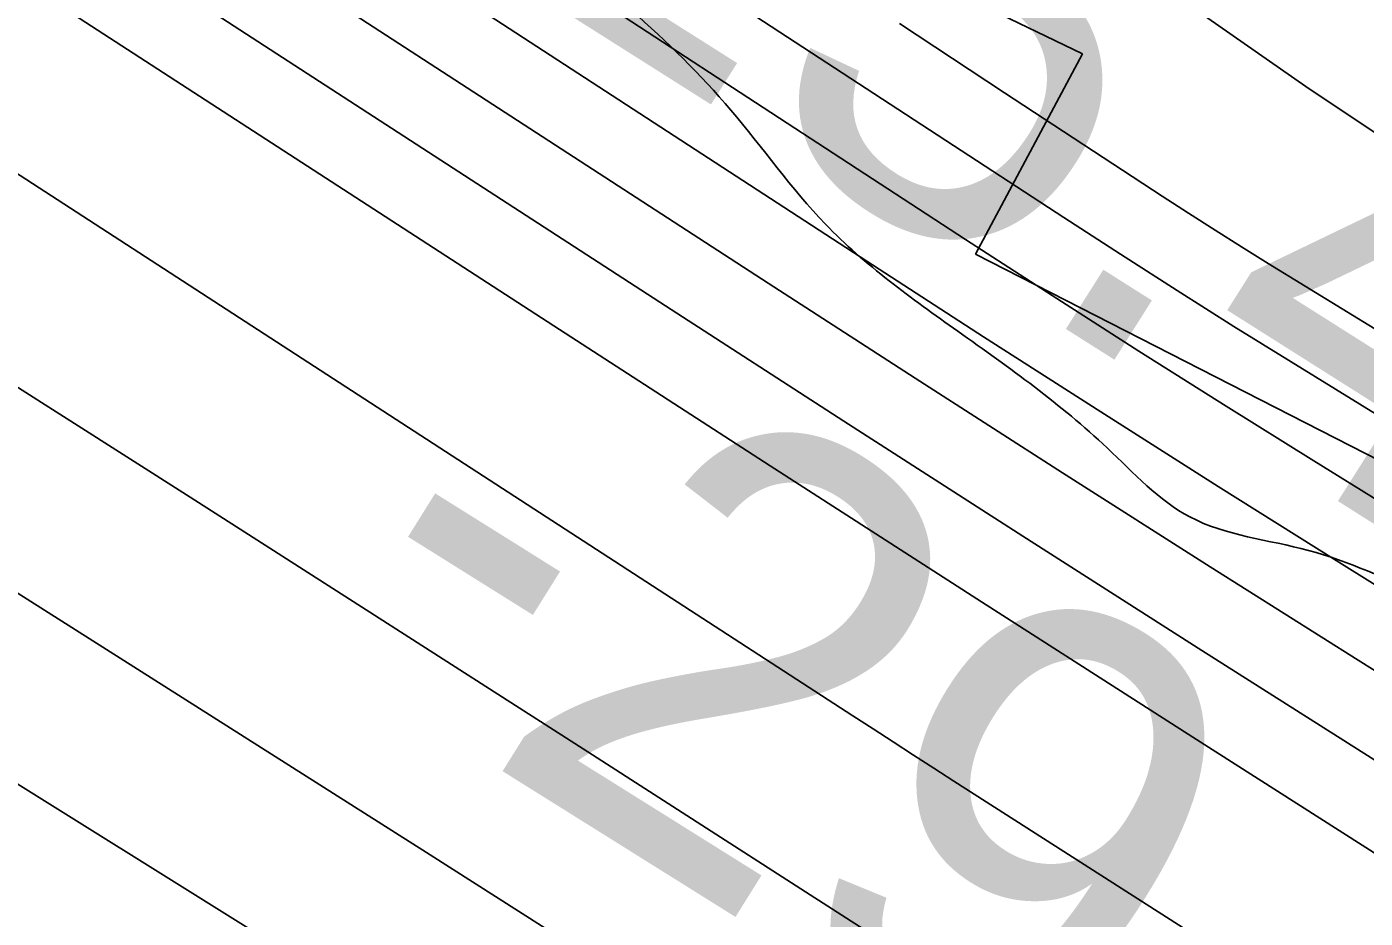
# Model space of a CAD drawing. Extents: x 3355677 to 3393573, y 612928 to 638357.
# Drawn here: x 3374309 to 3374507.9, y 621784.9 to 621917.3 of the extents above; entities that cross this region are included whole.
import ezdxf

# ---------------------------------------------------------------- set-up
doc = ezdxf.new("R2010")
doc.units = 0
for name, color, linetype in [('V-RIVR-EDGE', 7, 'Continuous'), ('V-RIVR-RANG', 7, 'Continuous'), ('V-RRAP-RVMT', 7, 'Continuous'), ('V-TOPO-DPTH', 7, 'Continuous'), ('V-TOPO-MAJR', 7, 'Continuous'), ('V-TOPO-MINR', 7, 'Continuous'), ('V-TOPO-WATR', 7, 'Continuous')]:
    doc.layers.add(name, color=color, linetype=linetype)

msp = doc.modelspace()

# ---------------------------------------------------------------- linework, layer by layer
at = {"layer": 'V-RIVR-EDGE'}
msp.add_spline([(3374801.34, 621657.65), (3374790.44, 621667.19), (3374785.88, 621673.9), (3374775.32, 621679.91), (3374766.52, 621684.51), (3374761.6, 621688.05), (3374753.51, 621696.88), (3374744.73, 621705.36), (3374734.88, 621712.43), (3374717.99, 621722.34), (3374695.81, 621732.96), (3374681.03, 621738.64), (3374660.62, 621752.08), (3374634.94, 621767.65), (3374613.82, 621777.57), (3374600.1, 621786.76), (3374579.35, 621803.73), (3374560.01, 621818.93), (3374552.62, 621822.12), (3374536.77, 621825.68), (3374516.7, 621832.78), (3374499.45, 621839.52), (3374481.84, 621844.49), (3374469.54, 621854.74), (3374447.38, 621872.06), (3374427.69, 621887.97), (3374413.63, 621904.92), (3374398.87, 621919.75), (3374389.37, 621926.47), (3374378.46, 621930.02), (3374368.61, 621937.09), (3374355.6, 621950.52), (3374346.12, 621961.11), (3374330.98, 621968.9), (3374322.55, 621978.79), (3374313.76, 621986.91), (3374297.58, 621999.29), (3374283.51, 622008.84), (3374275.76, 622010.62), (3374269.07, 622012.4), (3374264.5, 622016.99), (3374257.47, 622024.76), (3374249.74, 622030.77), (3374242.7, 622036.07), (3374230.75, 622045.26), (3374226.53, 622051.97), (3374220.2, 622055.86), (3374211.05, 622062.58), (3374207.88, 622062.58), (3374201.2, 622069.3), (3374181.86, 622083.09), (3374157.23, 622097.6), (3374137.88, 622108.92), (3374109.38, 622126.61), (3374090.73, 622138.28), (3374081.94, 622145.35), (3374075.95, 622145.01), (3374071.73, 622147.84), (3374042.18, 622170.12), (3374028.46, 622180.72), (3374011.93, 622190.98), (3373972.89, 622219.97), (3373953.88, 622229.89), (3373950.02, 622235.53), (3373926.45, 622249.34), (3373910.26, 622258.54), (3373896.89, 622267.73), (3373879.31, 622281.52), (3373873.33, 622287.52), (3373859.96, 622297.07), (3373850.12, 622304.14), (3373837.81, 622314.39), (3373823.73, 622323.24), (3373809.31, 622331.02), (3373801.57, 622336.68), (3373789.96, 622345.87), (3373776.96, 622360.7), (3373767.12, 622372.36), (3373757.27, 622377.31), (3373746.36, 622381.92), (3373737.92, 622391.1), (3373724.56, 622402.41), (3373696.78, 622424.33), (3373686.93, 622431.75), (3373678.49, 622440.58), (3373666.89, 622450.13), (3373649.65, 622462.5), (3373635.94, 622473.81), (3373625.39, 622482.29)], degree=3, dxfattribs=at)
at = {"layer": 'V-RRAP-RVMT'}
for p, q in [((3374465.86, 621913.27), (3374351.91, 621968.31)), ((3374449.97, 621883.53), (3374465.86, 621913.27)), ((3374562.98, 621825.76), (3374449.97, 621883.53))]:
    msp.add_line(p, q, dxfattribs=at)
at = {"layer": 'V-TOPO-DPTH'}
for points in [[(3373750.75, 622256.77), (3374431.76, 621814.98), (3374434.76, 621813.03), (3374437.76, 621811.09), (3374440.77, 621809.14), (3374443.77, 621807.2), (3374446.78, 621805.27), (3374449.79, 621803.33), (3374452.8, 621801.4), (3374455.81, 621799.47), (3375095, 621390.8), (3375115.46, 621377.7), (3375135.91, 621364.59), (3375156.35, 621351.47), (3375176.78, 621338.33), (3375298.84, 621259.75), (3375380.1, 621207.01), (3375461.09, 621153.86), (3375541.68, 621100.12), (3375622, 621045.96)], [(3373750.75, 622256.77), (3374431.76, 621814.98), (3374434.76, 621813.03), (3374437.76, 621811.09), (3374440.77, 621809.14), (3374443.77, 621807.2), (3374446.78, 621805.27), (3374449.79, 621803.33), (3374452.8, 621801.4), (3374455.81, 621799.47), (3375095, 621390.8), (3375115.46, 621377.7), (3375135.91, 621364.59), (3375156.35, 621351.47), (3375176.78, 621338.33), (3375298.84, 621259.75), (3375380.1, 621207.01), (3375461.09, 621153.86), (3375541.68, 621100.12), (3375622, 621045.96)], [(3374015.49, 622113.85), (3374388.17, 621872.34), (3374419.5, 621852.1), (3374450.86, 621831.91), (3374482.27, 621811.8), (3374513.72, 621791.74), (3374632.11, 621716.44), (3374718.62, 621661.44), (3374805.13, 621606.45), (3374891.66, 621551.48), (3374978.19, 621496.52), (3375087.62, 621427.04), (3375119.42, 621406.79), (3375151.18, 621386.47), (3375182.89, 621366.08), (3375214.56, 621345.62), (3375230.8, 621335.09), (3375270.51, 621309.25), (3375310.14, 621283.29), (3375349.67, 621257.16), (3375389.11, 621230.92), (3375869.21, 620910.06)], [(3375869.21, 620910.06), (3375389.11, 621230.92), (3375349.67, 621257.16), (3375310.14, 621283.29), (3375270.51, 621309.25), (3375230.8, 621335.09), (3375214.56, 621345.62), (3375182.89, 621366.08), (3375151.18, 621386.47), (3375119.42, 621406.79), (3375087.62, 621427.04), (3374978.19, 621496.52), (3374891.66, 621551.48), (3374805.13, 621606.45), (3374718.62, 621661.44), (3374632.11, 621716.44), (3374513.72, 621791.74), (3374482.27, 621811.8), (3374450.86, 621831.91), (3374419.5, 621852.1), (3374388.17, 621872.34), (3374015.49, 622113.85)], [(3375776.56, 621008.69), (3375168.27, 621407.35), (3375167.4, 621407.92), (3375164.79, 621409.6), (3375151.94, 621417.77), (3375144.64, 621422.4), (3375137.33, 621427.03), (3375130.02, 621431.64), (3375122.7, 621436.25), (3374506.84, 621823.23), (3374484.85, 621837.11), (3374462.91, 621851.06), (3374441.02, 621865.1), (3374419.18, 621879.21), (3374267.38, 621977.72)], [(3375776.56, 621008.69), (3375168.27, 621407.35), (3375167.4, 621407.92), (3375164.79, 621409.6), (3375151.94, 621417.77), (3375144.64, 621422.4), (3375137.33, 621427.03), (3375130.02, 621431.64), (3375122.7, 621436.25), (3374506.84, 621823.23), (3374484.85, 621837.11), (3374462.91, 621851.06), (3374441.02, 621865.1), (3374419.18, 621879.21), (3374267.38, 621977.72)], [(3374370.03, 621936.91), (3374448.48, 621885.72), (3374461.35, 621877.39), (3374474.26, 621869.11), (3374487.23, 621860.93), (3374500.23, 621852.81), (3374667.24, 621749.31), (3374753.06, 621696.22), (3374838.96, 621643.23), (3374924.94, 621590.4), (3375010.98, 621537.66), (3375156.6, 621448.58), (3375169.86, 621440.42), (3375183.09, 621432.21), (3375196.27, 621423.93), (3375209.43, 621415.6), (3375434.89, 621271.96), (3375520.87, 621216.43), (3375606.37, 621160.19), (3375691.17, 621102.89)], [(3374370.03, 621936.91), (3374448.48, 621885.72), (3374461.35, 621877.39), (3374474.26, 621869.11), (3374487.23, 621860.93), (3374500.23, 621852.81), (3374667.24, 621749.31), (3374753.06, 621696.22), (3374838.96, 621643.23), (3374924.94, 621590.4), (3375010.98, 621537.66), (3375156.6, 621448.58), (3375169.86, 621440.42), (3375183.09, 621432.21), (3375196.27, 621423.93), (3375209.43, 621415.6), (3375434.89, 621271.96), (3375520.87, 621216.43), (3375606.37, 621160.19), (3375691.17, 621102.89)], [(3375673.7, 620984.62), (3375606.12, 621030.14), (3375538.02, 621074.87), (3375469.58, 621119.09), (3375186.75, 621299.5), (3375153.45, 621320.76), (3375120.16, 621342.03), (3375086.89, 621363.32), (3375053.62, 621384.63), (3374963.39, 621442.47), (3374885.03, 621492.74), (3374806.7, 621543.04), (3374728.39, 621593.38), (3374650.11, 621643.77), (3374487.37, 621748.58), (3374455.72, 621768.94), (3374424.05, 621789.29), (3374392.37, 621809.61), (3374360.68, 621829.91), (3374333.32, 621847.42), (3374287.87, 621876.36), (3374242.34, 621905.16), (3374196.67, 621933.76)], [(3374196.67, 621933.76), (3374242.34, 621905.16), (3374287.87, 621876.36), (3374333.32, 621847.42), (3374360.68, 621829.91), (3374392.37, 621809.61), (3374424.05, 621789.29), (3374455.72, 621768.94), (3374487.37, 621748.58), (3374650.11, 621643.77), (3374728.39, 621593.38), (3374806.7, 621543.04), (3374885.03, 621492.74), (3374963.39, 621442.47), (3375053.62, 621384.63), (3375086.89, 621363.32), (3375120.16, 621342.03), (3375153.45, 621320.76), (3375186.75, 621299.5), (3375469.58, 621119.09), (3375538.02, 621074.87), (3375606.12, 621030.14), (3375673.7, 620984.62)], [(3375906.19, 620987.18), (3375484.06, 621280.81), (3375438.15, 621312.21), (3375391.92, 621343.13), (3375345.21, 621373.31), (3375298.18, 621403.01), (3375260.5, 621426.39), (3375232.01, 621443.94), (3375203.43, 621461.35), (3375174.74, 621478.56), (3375145.97, 621495.63), (3374641.85, 621792.49), (3374615.66, 621808.01), (3374589.51, 621823.62), (3374563.45, 621839.37), (3374537.45, 621855.21), (3374493.48, 621882.15), (3374489.51, 621884.61), (3374485.56, 621887.08), (3374481.63, 621889.6), (3374477.72, 621892.13), (3374454.28, 621907.48), (3374438.7, 621917.78)]]:
    msp.add_lwpolyline(points, dxfattribs=at)
at = {"layer": 'V-TOPO-MAJR'}
msp.add_lwpolyline([(3374953.44, 621415.22), (3374452.51, 621740.69), (3374431.54, 621754.27), (3374410.54, 621767.8), (3374389.49, 621781.26), (3374368.41, 621794.68), (3374184.88, 621911.05), (3374106.54, 621960.31)], dxfattribs=at)
at = {"layer": 'V-TOPO-MINR'}
for points in [[(3375622, 621045.96), (3375541.68, 621100.12), (3375461.09, 621153.86), (3375380.1, 621207.01), (3375298.84, 621259.75), (3375176.78, 621338.33), (3375156.35, 621351.47), (3375135.91, 621364.59), (3375115.46, 621377.7), (3375095, 621390.8), (3374455.81, 621799.47), (3374452.8, 621801.4), (3374449.79, 621803.33), (3374446.78, 621805.27), (3374443.77, 621807.2), (3374440.77, 621809.14), (3374437.76, 621811.09), (3374434.76, 621813.03), (3374431.76, 621814.98), (3373750.75, 622256.77)], [(3375869.21, 620910.06), (3375389.11, 621230.92), (3375349.67, 621257.16), (3375310.14, 621283.29), (3375270.51, 621309.25), (3375230.8, 621335.09), (3375214.56, 621345.62), (3375182.89, 621366.08), (3375151.18, 621386.47), (3375119.42, 621406.79), (3375087.62, 621427.04), (3374978.19, 621496.52), (3374891.66, 621551.48), (3374805.13, 621606.45), (3374718.62, 621661.44), (3374632.11, 621716.44), (3374513.72, 621791.74), (3374482.27, 621811.8), (3374450.86, 621831.91), (3374419.5, 621852.1), (3374388.17, 621872.34), (3374015.49, 622113.85)], [(3375773.4, 620853.71), (3375466.33, 621047.92), (3375402.53, 621088.2), (3375338.68, 621128.41), (3375274.76, 621168.51), (3375210.8, 621208.54), (3375120.34, 621265.04), (3375101.65, 621276.87), (3375083.05, 621288.86), (3375064.6, 621301.07), (3375046.25, 621313.43), (3374837.65, 621455.78), (3374764.85, 621505.18), (3374691.89, 621554.33), (3374618.67, 621603.1), (3374545.28, 621651.62), (3374420.62, 621733.57), (3374409.42, 621740.89), (3374398.18, 621748.15), (3374386.88, 621755.33), (3374375.56, 621762.46), (3373849.69, 622090.95)], [(3375911.5, 620899.34), (3375268.37, 621326), (3375250.19, 621338.03), (3375231.99, 621350.02), (3375213.76, 621361.96), (3375195.5, 621373.86), (3375177.2, 621385.71), (3375158.88, 621397.5), (3375140.51, 621409.24), (3375122.11, 621420.92), (3375077.87, 621448.91), (3375037.33, 621474.55), (3374996.79, 621500.19), (3374956.24, 621525.83), (3374915.69, 621551.46), (3374510.24, 621807.77), (3374483.59, 621824.68), (3374456.99, 621841.65), (3374430.44, 621858.71), (3374403.93, 621875.83), (3374142.91, 622045.03)], [(3375776.56, 621008.69), (3375168.27, 621407.35), (3375167.4, 621407.92), (3375164.79, 621409.6), (3375151.94, 621417.77), (3375144.64, 621422.4), (3375137.33, 621427.03), (3375130.02, 621431.64), (3375122.7, 621436.25), (3374506.84, 621823.23), (3374484.85, 621837.11), (3374462.91, 621851.06), (3374441.02, 621865.1), (3374419.18, 621879.21), (3374267.38, 621977.72)], [(3375660.67, 621105.06), (3375605.03, 621141.43), (3375187.51, 621411.15), (3375180.91, 621415.39), (3375174.3, 621419.61), (3375167.66, 621423.8), (3375161.01, 621427.97), (3375077.24, 621480.21), (3375028.69, 621510.48), (3374980.15, 621540.75), (3374931.61, 621571.03), (3374883.07, 621601.31), (3374503.55, 621838.05), (3374486.05, 621849.04), (3374468.59, 621860.1), (3374451.19, 621871.25), (3374433.84, 621882.48), (3374326.57, 621952.28)], [(3374196.67, 621933.76), (3374242.34, 621905.16), (3374287.87, 621876.36), (3374333.32, 621847.42), (3374360.68, 621829.91), (3374392.37, 621809.61), (3374424.05, 621789.29), (3374455.72, 621768.94), (3374487.37, 621748.58), (3374650.11, 621643.77), (3374728.39, 621593.38), (3374806.7, 621543.04), (3374885.03, 621492.74), (3374963.39, 621442.47), (3375053.62, 621384.63), (3375086.89, 621363.32), (3375120.16, 621342.03), (3375153.45, 621320.76), (3375186.75, 621299.5), (3375469.58, 621119.09), (3375538.02, 621074.87), (3375606.12, 621030.14), (3375673.7, 620984.62)], [(3375630.64, 621216.88), (3375561.73, 621259.98), (3375492.97, 621303.32), (3375424.3, 621346.8), (3375322.74, 621411.36), (3375304.9, 621422.64), (3375287.02, 621433.87), (3375269.09, 621445.01), (3375251.13, 621456.1), (3375233.11, 621467.09), (3375215.03, 621477.99), (3375196.89, 621488.77), (3375178.69, 621499.48), (3374813.24, 621712.79), (3374760.12, 621744.19), (3374707.25, 621775.98), (3374654.73, 621808.36), (3374602.45, 621841.13), (3374570.37, 621861.5), (3374534.56, 621884.73), (3374499.06, 621908.44), (3374464.04, 621932.85)], [(3375648.15, 621150.17), (3375573.5, 621201.37), (3375498.38, 621251.87), (3375422.56, 621301.29), (3375346.26, 621350.01), (3375233.81, 621420.69), (3375213.35, 621433.47), (3375192.83, 621446.16), (3375172.23, 621458.72), (3375151.58, 621471.2), (3374825.06, 621667.16), (3374767.31, 621701.96), (3374709.65, 621736.88), (3374652.11, 621772.01), (3374594.64, 621807.27), (3374496.87, 621867.51), (3374488.38, 621872.79), (3374479.92, 621878.11), (3374471.5, 621883.5), (3374463.11, 621888.94), (3374412.65, 621921.95)], [(3375906.19, 620987.18), (3375484.06, 621280.81), (3375438.15, 621312.21), (3375391.92, 621343.13), (3375345.21, 621373.31), (3375298.18, 621403.01), (3375260.5, 621426.39), (3375232.01, 621443.94), (3375203.43, 621461.35), (3375174.74, 621478.56), (3375145.97, 621495.63), (3374641.85, 621792.49), (3374615.66, 621808.01), (3374589.51, 621823.62), (3374563.45, 621839.37), (3374537.45, 621855.21), (3374493.48, 621882.15), (3374489.51, 621884.61), (3374485.56, 621887.08), (3374481.63, 621889.6), (3374477.72, 621892.13), (3374454.28, 621907.48), (3374438.7, 621917.78)]]:
    msp.add_lwpolyline(points, dxfattribs=at)
at = {"layer": 'V-TOPO-WATR'}
msp.add_lwpolyline([(3375691.17, 621102.89), (3375606.37, 621160.19), (3375520.87, 621216.43), (3375434.89, 621271.96), (3375209.43, 621415.6), (3375196.27, 621423.93), (3375183.09, 621432.21), (3375169.86, 621440.42), (3375156.6, 621448.58), (3375010.98, 621537.66), (3374924.94, 621590.4), (3374838.96, 621643.23), (3374753.06, 621696.22), (3374667.24, 621749.31), (3374500.23, 621852.81), (3374487.23, 621860.93), (3374474.26, 621869.11), (3374461.35, 621877.39), (3374448.48, 621885.72), (3374370.03, 621936.91)], dxfattribs=at)

# ---------------------------------------------------------------- texts
at = {"layer": 'V-RIVR-RANG'}
for s, rotation, p in [('15.4', 327.6883, (3374372.27, 621930.05)), ('-29', 327.9723, (3374350.61, 621824.95))]:
    msp.add_text(s, height=67, rotation=rotation, dxfattribs=at).set_placement(p)

doc.saveas('drawing.dxf')
